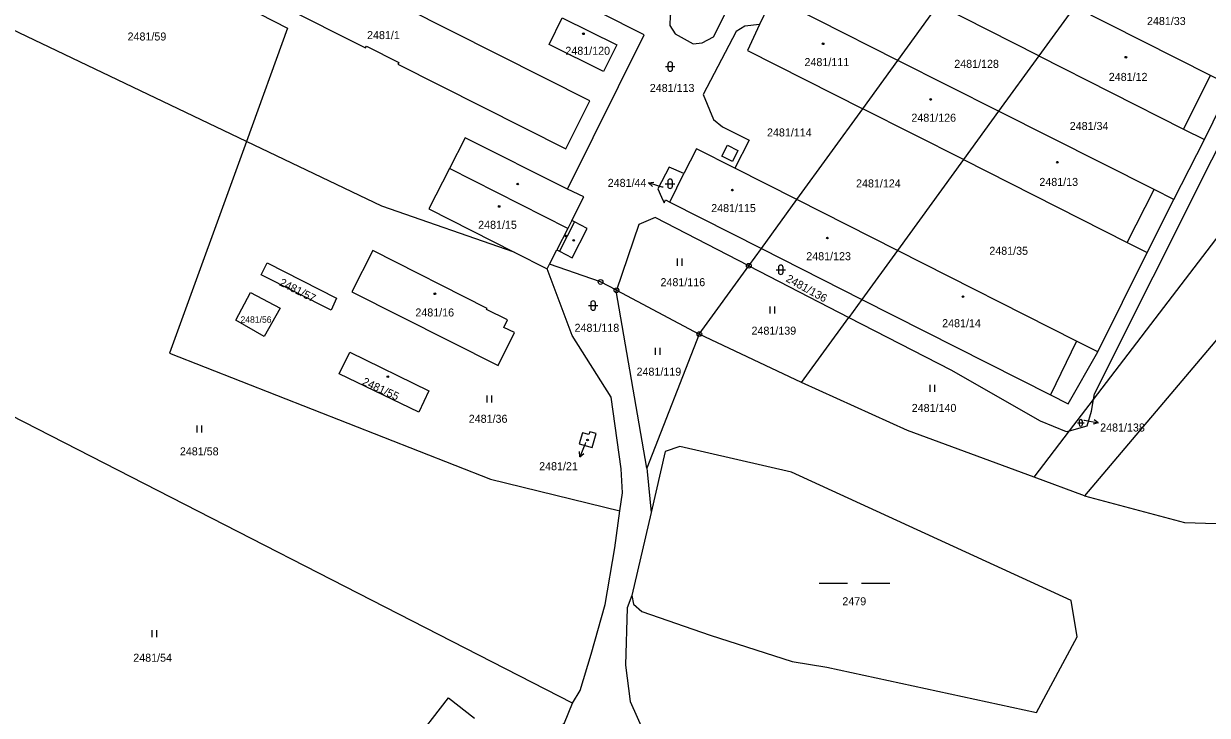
# Model space of a CAD drawing. Extents: x -733394 to -722299, y -1082822 to -1075049.
# Drawn here: x -729893.7 to -729642.3, y -1078691 to -1078544.2 of the extents above; entities that cross this region are included whole.
import ezdxf

# ---------------------------------------------------------------- set-up
doc = ezdxf.new("R2010")
doc.units = 0
for name, color, linetype in [('Hranice parcel', 7, 'Continuous'), ('Parcelní čísla', 7, 'Continuous'), ('Pop  PČ popisy', 7, 'Continuous'), ('Vnitřní kresba', 7, 'Continuous'), ('Značky bodu BP', 7, 'Continuous'), ('Značky budov', 7, 'Continuous'), ('Značky kultur', 7, 'Continuous')]:
    doc.layers.add(name, color=color, linetype=linetype)

msp = doc.modelspace()

# ---------------------------------------------------------------- linework, layer by layer
at = {"layer": 'Hranice parcel'}
for p, q in [((-729708.07, -1078552.03), (-729699.51, -1078540.24)), ((-729678.12, -1078551.05), (-729699.51, -1078540.24)), ((-729670.57, -1078540.66), (-729678.12, -1078551.05)), ((-729708.07, -1078552.03), (-729725.14, -1078543.44)), ((-729846.37, -1078569.22), (-729896.22, -1078545.38)), ((-729678.12, -1078551.05), (-729686.67, -1078562.81)), ((-729715.5, -1078562.27), (-729708.07, -1078552.03)), ((-729686.67, -1078562.81), (-729708.07, -1078552.03)), ((-729642.91, -1078568.82), (-729637.38, -1078557.4)), ((-729729.48, -1078581.53), (-729715.5, -1078562.27)), ((-729694.13, -1078573.07), (-729715.5, -1078562.27)), ((-729686.67, -1078562.81), (-729694.13, -1078573.07)), ((-729649.42, -1078581.54), (-729642.91, -1078568.82)), ((-729694.13, -1078573.07), (-729708.13, -1078592.34)), ((-729756.45, -1078582.08), (-729753.48, -1078576.03)), ((-729729.48, -1078581.53), (-729742.65, -1078574.87)), ((-729756.45, -1078582.08), (-729737.02, -1078591.92)), ((-729737.02, -1078591.92), (-729729.48, -1078581.53)), ((-729708.13, -1078592.34), (-729729.48, -1078581.53)), ((-729655.12, -1078592.77), (-729649.42, -1078581.54)), ((-729789.5, -1078592.69), (-729782.48, -1078596.24)), ((-729739.69, -1078595.6), (-729737.02, -1078591.92)), ((-729737.02, -1078591.92), (-729715.68, -1078602.72)), ((-729708.13, -1078592.34), (-729715.68, -1078602.72)), ((-729665.62, -1078613.82), (-729655.12, -1078592.77)), ((-729782.48, -1078596.24), (-729781.99, -1078595.28)), ((-729750.2, -1078610.08), (-729739.69, -1078595.6)), ((-729739.69, -1078595.6), (-729718.45, -1078606.53)), ((-729767.8, -1078600.78), (-729750.2, -1078610.08)), ((-729715.68, -1078602.72), (-729718.45, -1078606.53)), ((-729728.52, -1078620.38), (-729718.45, -1078606.53)), ((-729750.2, -1078610.08), (-729761.38, -1078638.51)), ((-729728.52, -1078620.38), (-729750.2, -1078610.08)), ((-729777.12, -1078688.39), (-729910.75, -1078619.96)), ((-729671.57, -1078630.58), (-729666.48, -1078623.93)), ((-729679.12, -1078640.45), (-729671.57, -1078630.58)), ((-729668.43, -1078644.41), (-729679.12, -1078640.45)), ((-729760.43, -1078647.96), (-729764.5, -1078665.52))]:
    msp.add_line(p, q, dxfattribs=at)
for points in [[(-729778.16, -1078579.35), (-729761.92, -1078546.62), (-729836.83, -1078508.83), (-729848.76, -1078506), (-729855.39, -1078499.78), (-729854.42, -1078496.94), (-729836.73, -1078471), (-729821.82, -1078441.42)], [(-729730.46, -1078490.86), (-729756.39, -1078542.49), (-729756.47, -1078544.65), (-729755.34, -1078546.38), (-729751.51, -1078548.5), (-729749.61, -1078548.29), (-729747.19, -1078547.03), (-729721.35, -1078495.79)], [(-729778.52, -1078570.8), (-729773.48, -1078560.6), (-729852.03, -1078520.98), (-729857.04, -1078531.22), (-729821.05, -1078549.36), (-729820.87, -1078548.99), (-729814.02, -1078552.44), (-729814.21, -1078552.81), (-729778.52, -1078570.8)], [(-729882.9, -1078522.01), (-729837.62, -1078545.15), (-729846.37, -1078569.22)], [(-729725.14, -1078543.44), (-729734.69, -1078538.62), (-729737.39, -1078544.38)], [(-729637.38, -1078557.4), (-729641.68, -1078555.26), (-729670.57, -1078540.66)], [(-729770.54, -1078554.4), (-729782.12, -1078548.65), (-729779.31, -1078542.99), (-729767.73, -1078548.73), (-729770.54, -1078554.4)], [(-729737.39, -1078544.38), (-729740.52, -1078544.78), (-729742.35, -1078545.92), (-729749.38, -1078559.28), (-729747.17, -1078564.59), (-729745.28, -1078566.11), (-729739.65, -1078568.95), (-729742.65, -1078574.87)], [(-729737.39, -1078544.38), (-729739.98, -1078549.9), (-729715.5, -1078562.27)], [(-729666.48, -1078623.93), (-729666.28, -1078622.77), (-729628.92, -1078548.33)], [(-729678.12, -1078551.05), (-729647.38, -1078566.59), (-729642.91, -1078568.82)], [(-729666.48, -1078623.93), (-729622.87, -1078566.91), (-729614.6, -1078556.23)], [(-729649.42, -1078581.54), (-729653.66, -1078579.43), (-729686.67, -1078562.81)], [(-729600.79, -1078563.93), (-729610.74, -1078576.27), (-729668.43, -1078644.41)], [(-729778.16, -1078579.35), (-729799.95, -1078568.42), (-729803.28, -1078574.92), (-729807.64, -1078583.5), (-729789.5, -1078592.69)], [(-729846.37, -1078569.22), (-729862.7, -1078614.15), (-729794.54, -1078640.85), (-729767.06, -1078647.61)], [(-729789.5, -1078592.69), (-729817.62, -1078582.96), (-729846.37, -1078569.22)], [(-729742.65, -1078574.87), (-729750.77, -1078570.76), (-729753.48, -1078576.03)], [(-729694.13, -1078573.07), (-729659.33, -1078590.67), (-729655.12, -1078592.77)], [(-729753.48, -1078576.03), (-729756.6, -1078574.68), (-729759.03, -1078579.24), (-729758.25, -1078581.03), (-729757.68, -1078582.24), (-729757.36, -1078581.62), (-729756.45, -1078582.08)], [(-729781.99, -1078595.28), (-729780.44, -1078592.22), (-729779.88, -1078592.51), (-729777.19, -1078593.89), (-729774, -1078587.65), (-729776.69, -1078586.28), (-729777.26, -1078585.99), (-729774.7, -1078580.95), (-729778.16, -1078579.35)], [(-729739.69, -1078595.6), (-729759.59, -1078585.37), (-729763.07, -1078586.8), (-729767.8, -1078600.78)], [(-729819.56, -1078592.35), (-729823.99, -1078601.1), (-729792.94, -1078616.78), (-729789.46, -1078609.77), (-729791.7, -1078608.66), (-729790.9, -1078607.05), (-729795.37, -1078604.84), (-729795.28, -1078604.66), (-729819.56, -1078592.35)], [(-729665.62, -1078613.82), (-729670.09, -1078611.59), (-729708.13, -1078592.34)], [(-729827.27, -1078602.44), (-729828.36, -1078604.98), (-729843.26, -1078597.51), (-729841.95, -1078595), (-729827.27, -1078602.44)], [(-729767.06, -1078647.61), (-729766.53, -1078643.73), (-729766.77, -1078638.67), (-729768.95, -1078623.47), (-729777.23, -1078610.38), (-729782.48, -1078596.24)], [(-729767.8, -1078600.78), (-729771.17, -1078599.03), (-729781.99, -1078595.28)], [(-729848.6, -1078607.16), (-729845.48, -1078601.24), (-729839.22, -1078604.59), (-729842.62, -1078610.61), (-729848.6, -1078607.16)], [(-729761.38, -1078638.51), (-729767.86, -1078600.93), (-729767.8, -1078600.78)], [(-729715.68, -1078602.72), (-729675.65, -1078622.99), (-729671.9, -1078624.86), (-729665.62, -1078613.82)], [(-729668.43, -1078644.41), (-729647.17, -1078650.03), (-729635.97, -1078650.42), (-729593.85, -1078602.95)], [(-729718.45, -1078606.53), (-729696.78, -1078617.68), (-729677.82, -1078628.46), (-729672.28, -1078630.78), (-729671.57, -1078630.58)], [(-729807.6, -1078622.13), (-729809.79, -1078626.63), (-729826.64, -1078618.51), (-729824.44, -1078613.94), (-729807.6, -1078622.13)], [(-729679.12, -1078640.45), (-729706, -1078630.54), (-729728.52, -1078620.38)], [(-729671.57, -1078630.58), (-729667.86, -1078629.52), (-729666.92, -1078626.41), (-729666.48, -1078623.93)], [(-729775, -1078631.01), (-729775.75, -1078633.33), (-729772.95, -1078634.13), (-729772.12, -1078631.18), (-729773.48, -1078630.81), (-729773.64, -1078631.38), (-729775, -1078631.01)], [(-729764.5, -1078665.52), (-729764.19, -1078667.39), (-729762.43, -1078668.96), (-729747.87, -1078673.97), (-729730.47, -1078679.55), (-729723.13, -1078680.77), (-729678.6, -1078690.37), (-729669.97, -1078674.33), (-729671.24, -1078666.59), (-729730.63, -1078639.34), (-729754.33, -1078633.93), (-729757.42, -1078635), (-729760.43, -1078647.96)], [(-729761.38, -1078638.51), (-729761.26, -1078639.22), (-729760.43, -1078647.96)], [(-729777.12, -1078688.39), (-729775.52, -1078685.71), (-729773.2, -1078677.99), (-729770.17, -1078667.46), (-729768.14, -1078655.46), (-729767.06, -1078647.61)], [(-729764.5, -1078665.52), (-729765.55, -1078668.18), (-729765.86, -1078680.31), (-729764.88, -1078688.06), (-729761.89, -1078694.64), (-729757.65, -1078699.04)], [(-729827.44, -1078718.24), (-729803.46, -1078687.24), (-729797.91, -1078691.54)], [(-729787.42, -1078700.05), (-729778.8, -1078692.58), (-729777.12, -1078688.39)]]:
    msp.add_lwpolyline(points, dxfattribs=at)
at = {"layer": 'Pop  PČ popisy'}
for p, q in [((-729760.97, -1078578), (-729759.87, -1078577.82)), ((-729758.1, -1078578.88), (-729760.97, -1078578)), ((-729760.97, -1078578), (-729760.16, -1078578.77)), ((-729757.89, -1078578.94), (-729758.1, -1078578.88)), ((-729668.59, -1078628.32), (-729668.44, -1078628.35)), ((-729668.44, -1078628.35), (-729665.49, -1078628.92)), ((-729665.49, -1078628.92), (-729666.57, -1078629.22)), ((-729665.49, -1078628.92), (-729666.38, -1078628.24)), ((-729774.46, -1078633.33), (-729775.54, -1078636.13)), ((-729774.36, -1078633.06), (-729774.46, -1078633.33)), ((-729775.54, -1078636.13), (-729775.64, -1078635.02)), ((-729775.54, -1078636.13), (-729774.71, -1078635.38))]:
    msp.add_line(p, q, dxfattribs=at)
at = {"layer": 'Vnitřní kresba'}
for p, q in [((-729647.38, -1078566.59), (-729641.68, -1078555.26)), ((-729745.41, -1078572.35), (-729744.21, -1078569.99)), ((-729744.21, -1078569.99), (-729741.99, -1078571.13)), ((-729741.99, -1078571.13), (-729743.18, -1078573.48)), ((-729743.18, -1078573.48), (-729745.41, -1078572.35)), ((-729778.13, -1078587.67), (-729803.28, -1078574.92)), ((-729659.33, -1078590.67), (-729653.66, -1078579.43)), ((-729776.69, -1078586.28), (-729779.88, -1078592.51)), ((-729777.26, -1078585.99), (-729778.13, -1078587.67)), ((-729778.13, -1078587.67), (-729780.44, -1078592.22)), ((-729670.09, -1078611.59), (-729675.65, -1078622.99))]:
    msp.add_line(p, q, dxfattribs=at)
at = {"layer": 'Značky bodu BP'}
for centre, radius in [((-729739.69, -1078595.6), 0.5), ((-729739.69, -1078595.6), 0.0303), ((-729771.17, -1078599.03), 0.5), ((-729771.17, -1078599.03), 0.0303), ((-729767.8, -1078600.78), 0.5), ((-729767.8, -1078600.78), 0.0303), ((-729750.2, -1078610.08), 0.5), ((-729750.2, -1078610.08), 0.0303)]:
    msp.add_circle(centre, radius, dxfattribs=at)
at = {"layer": 'Značky budov'}
for centre in [(-729774.8, -1078546.38), (-729723.91, -1078548.49), (-729659.63, -1078551.34), (-729701.07, -1078560.31), (-729674.19, -1078573.62), (-729788.76, -1078578.26), (-729743.18, -1078579.54), (-729792.7, -1078583.01), (-729778.59, -1078589.25), (-729776.88, -1078590.2), (-729723.02, -1078589.7), (-729806.35, -1078601.54), (-729694.2, -1078602.14), (-729816.34, -1078619.11), (-729773.93, -1078632.56)]:
    msp.add_circle(centre, 0.175, dxfattribs=at)
at = {"layer": 'Značky kultur'}
for p, q in [((-729757.38, -1078553.33), (-729755.38, -1078553.33)), ((-729756.88, -1078552.83), (-729756.88, -1078553.83)), ((-729755.88, -1078553.83), (-729755.88, -1078552.83)), ((-729757.42, -1078578.2), (-729755.42, -1078578.2)), ((-729756.92, -1078577.7), (-729756.92, -1078578.7)), ((-729755.92, -1078578.7), (-729755.92, -1078577.7)), ((-729754.86, -1078595.58), (-729754.86, -1078594.08)), ((-729753.86, -1078595.58), (-729753.86, -1078594.08)), ((-729733.92, -1078596.44), (-729731.92, -1078596.44)), ((-729733.42, -1078595.94), (-729733.42, -1078596.94)), ((-729732.42, -1078596.94), (-729732.42, -1078595.94)), ((-729773.76, -1078604.04), (-729771.76, -1078604.04)), ((-729773.26, -1078603.54), (-729773.26, -1078604.54)), ((-729772.26, -1078604.54), (-729772.26, -1078603.54)), ((-729735.16, -1078605.74), (-729735.16, -1078604.24)), ((-729734.16, -1078605.74), (-729734.16, -1078604.24)), ((-729759.52, -1078614.47), (-729759.52, -1078612.97)), ((-729758.52, -1078614.47), (-729758.52, -1078612.97)), ((-729701.19, -1078622.32), (-729701.19, -1078620.82)), ((-729700.19, -1078622.32), (-729700.19, -1078620.82)), ((-729795.28, -1078624.58), (-729795.28, -1078623.08)), ((-729794.28, -1078624.58), (-729794.28, -1078623.08)), ((-729669.92, -1078628.93), (-729668.52, -1078628.93)), ((-729669.57, -1078628.58), (-729669.57, -1078629.28)), ((-729668.87, -1078629.28), (-729668.87, -1078628.58)), ((-729856.85, -1078630.96), (-729856.85, -1078629.46)), ((-729855.85, -1078630.96), (-729855.85, -1078629.46)), ((-729724.76, -1078662.9), (-729718.76, -1078662.9)), ((-729715.76, -1078662.9), (-729709.76, -1078662.9)), ((-729866.38, -1078674.37), (-729866.38, -1078672.87)), ((-729865.38, -1078674.37), (-729865.38, -1078672.87))]:
    msp.add_line(p, q, dxfattribs=at)
for centre, radius, start, end in [((-729756.38, -1078552.83), 0.5, 0, 180), ((-729756.38, -1078553.83), 0.5, 180, 359.9879), ((-729756.42, -1078577.7), 0.5, 0, 180), ((-729756.42, -1078578.7), 0.5, 180, 359.9879), ((-729732.92, -1078595.94), 0.5, 0, 180), ((-729732.92, -1078596.94), 0.5, 180, 359.9879), ((-729772.76, -1078603.54), 0.5, 0, 180), ((-729772.76, -1078604.54), 0.5, 180, 359.9879), ((-729669.22, -1078628.58), 0.35, 0, 180), ((-729669.22, -1078629.28), 0.35, 180, 359.9879)]:
    msp.add_arc(centre, radius, start, end, dxfattribs=at)

# ---------------------------------------------------------------- texts
at = {"layer": 'Parcelní čísla'}
for s, height, p in [('2481/33', 1.7, (-729655.15, -1078544.52)), ('2481/59', 1.7, (-729871.6, -1078547.8)), ('2481/1', 1.7, (-729820.75, -1078547.5)), ('2481/120', 1.7, (-729778.64, -1078550.83)), ('2481/111', 1.7, (-729727.87, -1078553.23)), ('2481/128', 1.7, (-729696.07, -1078553.6)), ('2481/12', 1.7, (-729663.26, -1078556.37)), ('2481/113', 1.7, (-729760.72, -1078558.72)), ('2481/126', 1.7, (-729705.17, -1078565.03)), ('2481/114', 1.7, (-729735.83, -1078568.16)), ('2481/34', 1.7, (-729671.55, -1078566.79)), ('2481/44', 1.7, (-729769.65, -1078578.85)), ('2481/124', 1.7, (-729716.92, -1078578.97)), ('2481/13', 1.7, (-729678, -1078578.65)), ('2481/115', 1.7, (-729747.68, -1078584.2)), ('2481/15', 1.7, (-729797.16, -1078587.75)), ('2481/35', 1.7, (-729688.63, -1078593.26)), ('2481/123', 1.7, (-729727.49, -1078594.41)), ('2481/116', 1.7, (-729758.44, -1078599.92)), ('2481/56', 1.36, (-729847.62, -1078607.68)), ('2481/16', 1.7, (-729810.49, -1078606.35)), ('2481/118', 1.7, (-729776.69, -1078609.6)), ('2481/139', 1.7, (-729739.12, -1078610.21)), ('2481/14', 1.7, (-729698.64, -1078608.62)), ('2481/119', 1.7, (-729763.53, -1078618.91)), ('2481/140', 1.7, (-729705.1, -1078626.6)), ('2481/36', 1.7, (-729799.16, -1078628.9)), ('2481/138', 1.7, (-729665.09, -1078630.75)), ('2481/58', 1.7, (-729860.49, -1078635.81)), ('2481/21', 1.7, (-729784.21, -1078638.96)), ('2479', 1.7, (-729719.83, -1078667.61)), ('2481/54', 1.7, (-729870.39, -1078679.59))]:
    msp.add_text(s, height=height, dxfattribs=at).set_placement(p)
for s, rotation, p in [('2481/57', 333, (-729839.53, -1078599.67)), ('2481/136', 331, (-729731.97, -1078598.81)), ('2481/55', 335, (-729821.92, -1078620.74))]:
    msp.add_text(s, height=1.7, rotation=rotation, dxfattribs=at).set_placement(p)

doc.saveas('drawing.dxf')
